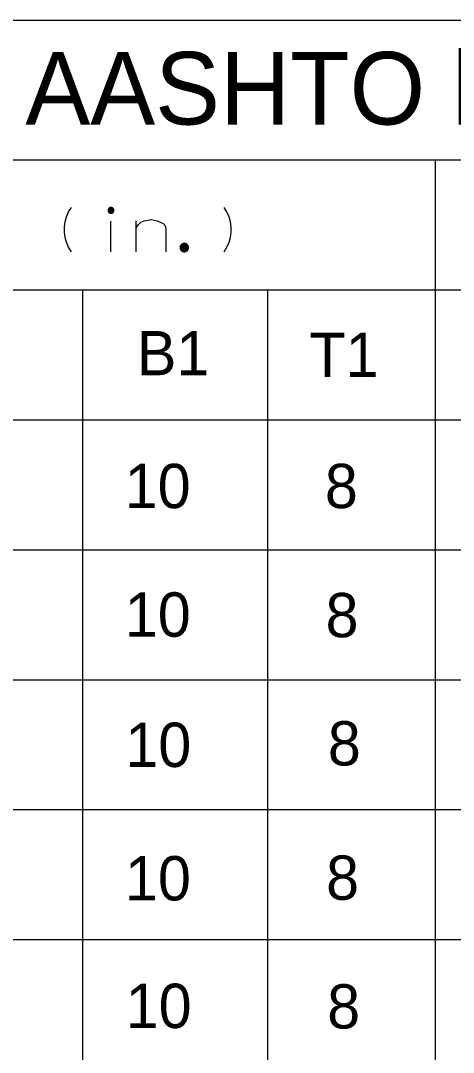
# Model space of a CAD drawing. Extents: x 635698 to 639877, y 296617 to 300175.
# Drawn here: x 639185.1 to 639214.4, y 299100.9 to 299170.8 of the extents above; entities that cross this region are included whole.
import ezdxf

# ---------------------------------------------------------------- set-up
doc = ezdxf.new("R2010")
doc.units = 0
for name, color, linetype in [('1', 7, 'Continuous'), ('2', 7, 'Continuous'), ('3', 7, 'Continuous')]:
    doc.layers.add(name, color=color, linetype=linetype)

msp = doc.modelspace()

# ---------------------------------------------------------------- linework, layer by layer
at = {"layer": '1'}
for p, q in [((639412.368, 299170.796), (638860.564, 299170.796)), ((639412.368, 299161.344), (639008.767, 299161.344)), ((639213.166, 299161.344), (639213.166, 299029.334)), ((639246.199, 299152.544), (639139.272, 299152.544)), ((639189.306, 299152.544), (639189.306, 299029.334)), ((639189.306, 299152.544), (639189.306, 299038.133)), ((639201.815, 299152.544), (639201.815, 299029.334)), ((639412.368, 299143.742), (639008.767, 299143.742))]:
    msp.add_line(p, q, dxfattribs=at)
at = {"layer": '2'}
for p, q in [((639412.368, 299134.941), (639008.767, 299134.941)), ((639412.368, 299126.141), (639008.767, 299126.141)), ((639412.368, 299117.341), (639008.767, 299117.341)), ((639412.368, 299108.539), (639008.767, 299108.539))]:
    msp.add_line(p, q, dxfattribs=at)
at = {"layer": '3'}
for points in [[(639188.552, 299155.145), (639188.363, 299155.452), (639188.222, 299155.783), (639188.127, 299156.113), (639188.08, 299156.468), (639188.08, 299156.822), (639188.127, 299157.177), (639188.222, 299157.507), (639188.363, 299157.838), (639188.552, 299158.145)], [(639191.428, 299157.947), (639191.427, 299157.967), (639191.424, 299157.988), (639191.419, 299158.008), (639191.411, 299158.028), (639191.402, 299158.046), (639191.391, 299158.063), (639191.377, 299158.08), (639191.363, 299158.094), (639191.347, 299158.107), (639191.329, 299158.118), (639191.311, 299158.128), (639191.292, 299158.135), (639191.272, 299158.141), (639191.251, 299158.144), (639191.231, 299158.145), (639191.21, 299158.144), (639191.189, 299158.141), (639191.169, 299158.135), (639191.15, 299158.128), (639191.131, 299158.118), (639191.114, 299158.107), (639191.098, 299158.094), (639191.083, 299158.08), (639191.07, 299158.063), (639191.059, 299158.046), (639191.05, 299158.028), (639191.042, 299158.008), (639191.037, 299157.988), (639191.034, 299157.967), (639191.032, 299157.947), (639191.034, 299157.926), (639191.037, 299157.906), (639191.042, 299157.886), (639191.05, 299157.866), (639191.059, 299157.848), (639191.07, 299157.831), (639191.083, 299157.814), (639191.098, 299157.8), (639191.114, 299157.787), (639191.131, 299157.776), (639191.15, 299157.766), (639191.169, 299157.759), (639191.189, 299157.753), (639191.21, 299157.75), (639191.231, 299157.749), (639191.251, 299157.75), (639191.272, 299157.753), (639191.292, 299157.759), (639191.311, 299157.766), (639191.329, 299157.776), (639191.347, 299157.787), (639191.363, 299157.8), (639191.378, 299157.814), (639191.391, 299157.831), (639191.402, 299157.848), (639191.411, 299157.866), (639191.419, 299157.886), (639191.424, 299157.906), (639191.427, 299157.926), (639191.428, 299157.947)], [(639191.369, 299157.947), (639191.367, 299157.961), (639191.365, 299157.976), (639191.362, 299157.989), (639191.357, 299158.003), (639191.35, 299158.016), (639191.342, 299158.028), (639191.333, 299158.039), (639191.323, 299158.05), (639191.311, 299158.059), (639191.299, 299158.066), (639191.287, 299158.073), (639191.273, 299158.078), (639191.259, 299158.082), (639191.245, 299158.084), (639191.231, 299158.085), (639191.216, 299158.084), (639191.202, 299158.082), (639191.188, 299158.078), (639191.174, 299158.073), (639191.161, 299158.066), (639191.149, 299158.059), (639191.138, 299158.05), (639191.128, 299158.039), (639191.119, 299158.028), (639191.111, 299158.016), (639191.105, 299158.003), (639191.099, 299157.989), (639191.095, 299157.976), (639191.093, 299157.961), (639191.092, 299157.947), (639191.093, 299157.932), (639191.095, 299157.918), (639191.099, 299157.904), (639191.105, 299157.891), (639191.111, 299157.878), (639191.119, 299157.866), (639191.128, 299157.855), (639191.138, 299157.844), (639191.149, 299157.835), (639191.161, 299157.828), (639191.174, 299157.821), (639191.188, 299157.816), (639191.202, 299157.812), (639191.216, 299157.81), (639191.231, 299157.809), (639191.245, 299157.81), (639191.259, 299157.812), (639191.273, 299157.816), (639191.287, 299157.821), (639191.299, 299157.828), (639191.311, 299157.835), (639191.323, 299157.844), (639191.333, 299157.855), (639191.342, 299157.866), (639191.35, 299157.878), (639191.357, 299157.891), (639191.362, 299157.904), (639191.365, 299157.918), (639191.367, 299157.932), (639191.369, 299157.947)], [(639191.309, 299157.947), (639191.308, 299157.955), (639191.307, 299157.963), (639191.304, 299157.971), (639191.302, 299157.978), (639191.298, 299157.986), (639191.294, 299157.993), (639191.288, 299157.999), (639191.283, 299158.005), (639191.276, 299158.01), (639191.269, 299158.014), (639191.262, 299158.018), (639191.255, 299158.021), (639191.247, 299158.023), (639191.239, 299158.025), (639191.231, 299158.025), (639191.222, 299158.025), (639191.214, 299158.023), (639191.206, 299158.021), (639191.199, 299158.018), (639191.191, 299158.014), (639191.185, 299158.01), (639191.178, 299158.005), (639191.172, 299157.999), (639191.167, 299157.993), (639191.163, 299157.986), (639191.159, 299157.978), (639191.156, 299157.971), (639191.154, 299157.963), (639191.153, 299157.955), (639191.153, 299157.947), (639191.153, 299157.939), (639191.154, 299157.931), (639191.156, 299157.923), (639191.159, 299157.915), (639191.163, 299157.908), (639191.167, 299157.901), (639191.172, 299157.895), (639191.178, 299157.889), (639191.185, 299157.884), (639191.191, 299157.879), (639191.199, 299157.876), (639191.206, 299157.873), (639191.214, 299157.871), (639191.222, 299157.869), (639191.231, 299157.869), (639191.239, 299157.869), (639191.247, 299157.871), (639191.255, 299157.873), (639191.262, 299157.876), (639191.269, 299157.879), (639191.276, 299157.884), (639191.283, 299157.889), (639191.288, 299157.895), (639191.294, 299157.901), (639191.298, 299157.908), (639191.302, 299157.915), (639191.304, 299157.923), (639191.307, 299157.931), (639191.308, 299157.939), (639191.309, 299157.947)], [(639191.248, 299157.947), (639191.248, 299157.949), (639191.248, 299157.951), (639191.247, 299157.952), (639191.247, 299157.954), (639191.246, 299157.956), (639191.245, 299157.958), (639191.244, 299157.959), (639191.243, 299157.96), (639191.241, 299157.962), (639191.239, 299157.962), (639191.238, 299157.963), (639191.236, 299157.964), (639191.234, 299157.965), (639191.232, 299157.965), (639191.231, 299157.965), (639191.229, 299157.965), (639191.227, 299157.965), (639191.225, 299157.964), (639191.223, 299157.963), (639191.221, 299157.962), (639191.22, 299157.962), (639191.218, 299157.96), (639191.217, 299157.959), (639191.216, 299157.958), (639191.215, 299157.956), (639191.214, 299157.954), (639191.213, 299157.952), (639191.213, 299157.951), (639191.213, 299157.949), (639191.213, 299157.947), (639191.213, 299157.945), (639191.213, 299157.943), (639191.213, 299157.941), (639191.214, 299157.94), (639191.215, 299157.938), (639191.216, 299157.936), (639191.217, 299157.935), (639191.218, 299157.933), (639191.22, 299157.932), (639191.221, 299157.931), (639191.223, 299157.93), (639191.225, 299157.93), (639191.227, 299157.929), (639191.229, 299157.929), (639191.231, 299157.929), (639191.232, 299157.929), (639191.234, 299157.929), (639191.236, 299157.93), (639191.238, 299157.93), (639191.239, 299157.931), (639191.241, 299157.932), (639191.243, 299157.933), (639191.244, 299157.935), (639191.245, 299157.936), (639191.246, 299157.938), (639191.247, 299157.94), (639191.247, 299157.941), (639191.248, 299157.943), (639191.248, 299157.945), (639191.248, 299157.947)], [(639198.885, 299155.145), (639199.074, 299155.452), (639199.215, 299155.783), (639199.31, 299156.113), (639199.357, 299156.468), (639199.357, 299156.822), (639199.31, 299157.177), (639199.215, 299157.507), (639199.074, 299157.838), (639198.885, 299158.145)], [(639192.932, 299156.775), (639193.097, 299156.988), (639193.262, 299157.153), (639193.475, 299157.248), (639193.947, 299157.318), (639194.349, 299157.248), (639194.751, 299157.059), (639194.869, 299156.94), (639194.94, 299156.751), (639194.94, 299155.145)], [(639191.231, 299155.145), (639191.231, 299157.224)], [(639192.932, 299155.145), (639192.932, 299157.248)], [(639196.478, 299155.43), (639196.476, 299155.46), (639196.472, 299155.489), (639196.464, 299155.518), (639196.453, 299155.546), (639196.44, 299155.572), (639196.423, 299155.597), (639196.405, 299155.62), (639196.383, 299155.642), (639196.36, 299155.66), (639196.336, 299155.677), (639196.309, 299155.69), (639196.281, 299155.701), (639196.252, 299155.709), (639196.223, 299155.713), (639196.193, 299155.715), (639196.163, 299155.713), (639196.134, 299155.709), (639196.105, 299155.701), (639196.077, 299155.69), (639196.051, 299155.677), (639196.025, 299155.66), (639196.002, 299155.642), (639195.981, 299155.62), (639195.962, 299155.597), (639195.946, 299155.572), (639195.933, 299155.546), (639195.922, 299155.518), (639195.914, 299155.489), (639195.91, 299155.46), (639195.908, 299155.43), (639195.91, 299155.4), (639195.914, 299155.371), (639195.922, 299155.342), (639195.933, 299155.314), (639195.946, 299155.288), (639195.962, 299155.262), (639195.981, 299155.239), (639196.002, 299155.218), (639196.025, 299155.199), (639196.051, 299155.183), (639196.077, 299155.17), (639196.105, 299155.159), (639196.134, 299155.151), (639196.163, 299155.147), (639196.193, 299155.145), (639196.223, 299155.147), (639196.252, 299155.151), (639196.281, 299155.159), (639196.309, 299155.17), (639196.336, 299155.183), (639196.36, 299155.199), (639196.383, 299155.218), (639196.405, 299155.239), (639196.423, 299155.262), (639196.44, 299155.288), (639196.453, 299155.314), (639196.464, 299155.342), (639196.472, 299155.371), (639196.476, 299155.4), (639196.478, 299155.43)], [(639196.418, 299155.43), (639196.417, 299155.453), (639196.413, 299155.477), (639196.407, 299155.5), (639196.398, 299155.522), (639196.388, 299155.542), (639196.375, 299155.562), (639196.36, 299155.581), (639196.344, 299155.597), (639196.325, 299155.612), (639196.305, 299155.625), (639196.285, 299155.635), (639196.263, 299155.644), (639196.24, 299155.65), (639196.216, 299155.654), (639196.193, 299155.655), (639196.17, 299155.654), (639196.146, 299155.65), (639196.123, 299155.644), (639196.101, 299155.635), (639196.081, 299155.625), (639196.061, 299155.612), (639196.043, 299155.597), (639196.026, 299155.581), (639196.011, 299155.562), (639195.998, 299155.542), (639195.987, 299155.522), (639195.979, 299155.5), (639195.973, 299155.477), (639195.969, 299155.453), (639195.968, 299155.43), (639195.969, 299155.407), (639195.973, 299155.383), (639195.979, 299155.36), (639195.987, 299155.338), (639195.998, 299155.318), (639196.011, 299155.298), (639196.026, 299155.279), (639196.043, 299155.263), (639196.061, 299155.248), (639196.081, 299155.235), (639196.101, 299155.224), (639196.123, 299155.216), (639196.146, 299155.21), (639196.17, 299155.206), (639196.193, 299155.205), (639196.216, 299155.206), (639196.24, 299155.21), (639196.263, 299155.216), (639196.285, 299155.224), (639196.305, 299155.235), (639196.325, 299155.248), (639196.344, 299155.263), (639196.36, 299155.279), (639196.375, 299155.298), (639196.388, 299155.318), (639196.398, 299155.338), (639196.407, 299155.36), (639196.413, 299155.383), (639196.417, 299155.407), (639196.418, 299155.43)], [(639196.358, 299155.43), (639196.357, 299155.447), (639196.354, 299155.464), (639196.35, 299155.481), (639196.344, 299155.497), (639196.336, 299155.512), (639196.326, 299155.527), (639196.316, 299155.54), (639196.303, 299155.553), (639196.29, 299155.563), (639196.275, 299155.573), (639196.26, 299155.581), (639196.244, 299155.587), (639196.227, 299155.591), (639196.21, 299155.594), (639196.193, 299155.595), (639196.176, 299155.594), (639196.159, 299155.591), (639196.142, 299155.587), (639196.126, 299155.581), (639196.11, 299155.573), (639196.096, 299155.563), (639196.082, 299155.553), (639196.07, 299155.54), (639196.059, 299155.527), (639196.05, 299155.512), (639196.042, 299155.497), (639196.036, 299155.481), (639196.032, 299155.464), (639196.029, 299155.447), (639196.028, 299155.43), (639196.029, 299155.413), (639196.032, 299155.396), (639196.036, 299155.379), (639196.042, 299155.363), (639196.05, 299155.347), (639196.059, 299155.333), (639196.07, 299155.319), (639196.082, 299155.307), (639196.096, 299155.296), (639196.11, 299155.287), (639196.126, 299155.279), (639196.142, 299155.273), (639196.159, 299155.269), (639196.176, 299155.266), (639196.193, 299155.265), (639196.21, 299155.266), (639196.227, 299155.269), (639196.244, 299155.273), (639196.26, 299155.279), (639196.275, 299155.287), (639196.29, 299155.296), (639196.303, 299155.307), (639196.316, 299155.319), (639196.326, 299155.333), (639196.336, 299155.347), (639196.344, 299155.363), (639196.35, 299155.379), (639196.354, 299155.396), (639196.357, 299155.413), (639196.358, 299155.43)], [(639196.298, 299155.43), (639196.297, 299155.441), (639196.296, 299155.452), (639196.293, 299155.462), (639196.289, 299155.472), (639196.284, 299155.482), (639196.278, 299155.492), (639196.271, 299155.5), (639196.263, 299155.508), (639196.255, 299155.515), (639196.245, 299155.521), (639196.236, 299155.526), (639196.225, 299155.53), (639196.215, 299155.533), (639196.204, 299155.534), (639196.193, 299155.535), (639196.182, 299155.534), (639196.171, 299155.533), (639196.16, 299155.53), (639196.15, 299155.526), (639196.14, 299155.521), (639196.131, 299155.515), (639196.123, 299155.508), (639196.115, 299155.5), (639196.108, 299155.492), (639196.102, 299155.482), (639196.097, 299155.472), (639196.093, 299155.462), (639196.09, 299155.452), (639196.089, 299155.441), (639196.088, 299155.43), (639196.089, 299155.419), (639196.09, 299155.408), (639196.093, 299155.397), (639196.097, 299155.387), (639196.102, 299155.377), (639196.108, 299155.368), (639196.115, 299155.36), (639196.123, 299155.352), (639196.131, 299155.345), (639196.14, 299155.339), (639196.15, 299155.334), (639196.16, 299155.33), (639196.171, 299155.327), (639196.182, 299155.326), (639196.193, 299155.325), (639196.204, 299155.326), (639196.215, 299155.327), (639196.225, 299155.33), (639196.236, 299155.334), (639196.245, 299155.339), (639196.255, 299155.345), (639196.263, 299155.352), (639196.271, 299155.36), (639196.278, 299155.368), (639196.284, 299155.377), (639196.289, 299155.387), (639196.293, 299155.397), (639196.296, 299155.408), (639196.297, 299155.419), (639196.298, 299155.43)], [(639196.238, 299155.43), (639196.238, 299155.435), (639196.237, 299155.439), (639196.236, 299155.444), (639196.234, 299155.448), (639196.232, 299155.452), (639196.229, 299155.456), (639196.226, 299155.46), (639196.223, 299155.463), (639196.219, 299155.466), (639196.215, 299155.469), (639196.211, 299155.471), (639196.207, 299155.473), (639196.202, 299155.474), (639196.198, 299155.475), (639196.193, 299155.475), (639196.188, 299155.475), (639196.184, 299155.474), (639196.179, 299155.473), (639196.175, 299155.471), (639196.17, 299155.469), (639196.167, 299155.466), (639196.163, 299155.463), (639196.159, 299155.46), (639196.156, 299155.456), (639196.154, 299155.452), (639196.152, 299155.448), (639196.15, 299155.444), (639196.149, 299155.439), (639196.148, 299155.435), (639196.148, 299155.43), (639196.148, 299155.425), (639196.149, 299155.42), (639196.15, 299155.416), (639196.152, 299155.412), (639196.154, 299155.407), (639196.156, 299155.404), (639196.159, 299155.4), (639196.163, 299155.396), (639196.167, 299155.393), (639196.17, 299155.391), (639196.175, 299155.389), (639196.179, 299155.387), (639196.184, 299155.386), (639196.188, 299155.385), (639196.193, 299155.385), (639196.198, 299155.385), (639196.202, 299155.386), (639196.207, 299155.387), (639196.211, 299155.389), (639196.215, 299155.391), (639196.219, 299155.393), (639196.223, 299155.396), (639196.226, 299155.4), (639196.229, 299155.404), (639196.232, 299155.407), (639196.234, 299155.412), (639196.236, 299155.416), (639196.237, 299155.42), (639196.238, 299155.425), (639196.238, 299155.43)]]:
    msp.add_lwpolyline(points, dxfattribs=at)

# ---------------------------------------------------------------- texts
for s, height, p in [('AASHTO l BEAMS', 4.91793, (639185.444, 299163.76)), ('B1', 2.9968, (639192.986, 299146.778)), ('T1', 2.9968, (639204.654, 299146.67)), ('10', 2.9989, (639192.16, 299137.784)), ('8', 2.999, (639205.699, 299137.784)), ('10', 2.9989, (639192.166, 299129.076)), ('8', 2.999, (639205.744, 299129.041)), ('10', 2.9989, (639192.202, 299120.256)), ('8', 2.999, (639205.901, 299120.354)), ('10', 2.9989, (639192.179, 299111.216)), ('8', 2.999, (639205.784, 299111.26)), ('10', 2.9989, (639192.227, 299102.575)), ('8', 2.999, (639205.857, 299102.54))]:
    msp.add_text(s, height=height, dxfattribs=at).set_placement(p)

doc.saveas('drawing.dxf')
